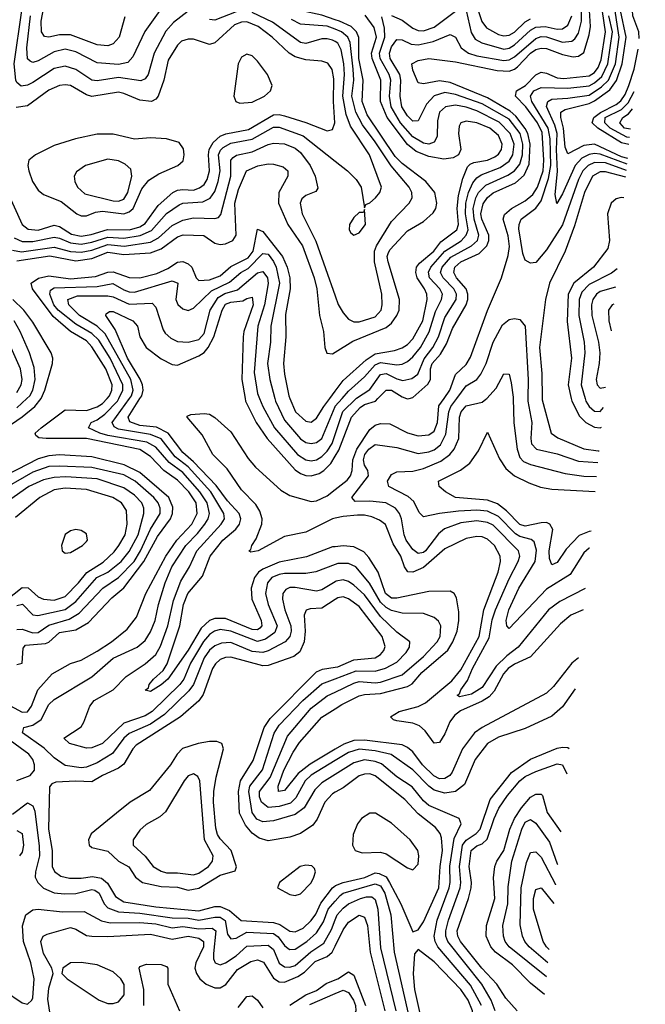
# Model space of a CAD drawing. Header units: inches. Extents: x 884549 to 1028252, y 526810 to 653624.
# Tile 684 of 1056: x 998821 to 1001159, y 567735 to 571415. Entities that reach past the tile are written whole.
import ezdxf

# ---------------------------------------------------------------- set-up
doc = ezdxf.new("R2010")
doc.units = ezdxf.units.IN
doc.header["$MEASUREMENT"] = 0
for name, color, linetype in [('A9596', 7, 'Continuous'), ('A9597', 7, 'Continuous'), ('B0506', 7, 'Continuous'), ('B0507', 7, 'Continuous')]:
    doc.layers.add(name, color=color, linetype=linetype)

msp = doc.modelspace()

# ---------------------------------------------------------------- linework, layer by layer
at = {"layer": 'A9596', "color": 5}
for points, elevation in [([(998770, 568859.2), (998830, 568827.5), (998850, 568828.7), (998865.3, 568850), (998888.2, 568910), (998942.5, 568970), (999010, 569008.3), (999050, 569021.6), (999110, 569054.8), (999164.3, 569090), (999222.8, 569137.2), (999257.5, 569182.5), (999291.8, 569270), (999367.1, 569410), (999407.9, 569470), (999464.3, 569530), (999484.5, 569570), (999479.9, 569610), (999453.5, 569650), (999410, 569694.2), (999359.7, 569730), (999310, 569782.7), (999270, 569808.4), (999070, 569850.1), (998919, 569850), (998892.3, 569852.3), (998880.9, 569860.9), (998878.8, 569870), (998900.7, 569890), (998990, 569956.6), (999070, 569954.7), (999110, 569967.9), (999130, 569980.9), (999147.4, 570000)], 1980), ([(998790, 569903.1), (998830, 569931.2), (998877.1, 569970), (998900.7, 569999.3), (998901, 570000)], 2020), ([(998810, 569964), (998847.7, 570000)], 2040), ([(1000000, 569313.9), (999950, 569283.8), (999930, 569279), (999850, 569292.8), (999830, 569292.8), (999814.9, 569285.1), (999804.6, 569270), (999802.5, 569250), (999811.3, 569210), (999833.8, 569150), (999835.5, 569130), (999830.1, 569110), (999813.1, 569090), (999750, 569056.3), (999729.8, 569050.2), (999690, 569054.1), (999610, 569086.8), (999574.5, 569085.5), (999550, 569075.4), (999530, 569058.5), (999510.3, 569030), (999470.8, 568930), (999453.4, 568906.6), (999361.8, 568818.2), (999310, 568781.9), (999230, 568747.6), (999209.7, 568730.3), (999167.6, 568672.4), (999110, 568637.6), (999070, 568621.6), (999050, 568618.6), (998990, 568628.1), (998950, 568656.7), (998912, 568692), (998831.2, 568750), (998836.2, 568770), (998870, 568777.8), (998900.7, 568799.3), (998930, 568855.9), (998950, 568873.8), (999090, 568959.6), (999170, 569028.4), (999259.4, 569070), (999290, 569094.4), (999310, 569127.8), (999327, 569170), (999339.5, 569230), (999364.1, 569310), (999389.7, 569370), (999441.8, 569450), (999485.4, 569494.6), (999512.5, 569530), (999524.6, 569550), (999530, 569570), (999521.5, 569610), (999494.6, 569650), (999430, 569722.4), (999379.8, 569759.8), (999330, 569817.6), (999295.7, 569835.7), (999150, 569861.4), (999120.2, 569870), (999078.3, 569890), (999087.4, 569910), (999110, 569919.8), (999139.4, 569940.6), (999186.6, 569990), (999191.5, 570000)], 1960), ([(1000000, 569379.2), (999927.9, 569352.1), (999890, 569345.9), (999810, 569345.8), (999790, 569342.2), (999763.7, 569330), (999747, 569310), (999740.1, 569270), (999749, 569230), (999783, 569150), (999774.6, 569125.4), (999739.9, 569100.1), (999710, 569091.5), (999610, 569129.6), (999570, 569135.7), (999548.8, 569130), (999530, 569117.7), (999508.3, 569091.7), (999459.2, 569010), (999434.3, 568950), (999419.6, 568930), (999316.2, 568830), (999290, 568813.8), (999210, 568785.8), (999130, 568709.6), (999090, 568693.1), (999070, 568692.6), (999007.4, 568710), (998985.7, 568730), (999050, 568772.6), (999061, 568790), (999082.5, 568850), (999099, 568870), (999169.9, 568910.1), (999219.2, 568960.8), (999290, 569007.3), (999330, 569043), (999346.9, 569073.1), (999374.5, 569150), (999395.9, 569244.1), (999422.8, 569317.2), (999455.6, 569370), (999482.7, 569430), (999574.4, 569530), (999586, 569550), (999584.2, 569570), (999535.7, 569650), (999450, 569744.6), (999401.5, 569781.5), (999350, 569849.2), (999310, 569865.5), (999190, 569884.8), (999173.4, 569893.4), (999166.7, 569910), (999231.3, 570000)], 1940), ([(1000000, 569445.6), (999990, 569444.6), (999892.6, 569407.4), (999790, 569387.6), (999730, 569361.9), (999713.5, 569350), (999699, 569330), (999685.9, 569290), (999688.7, 569250), (999723.3, 569170), (999725.5, 569150), (999718.5, 569141.5), (999710, 569134.8), (999690, 569136), (999590, 569177.6), (999550, 569177.3), (999529.9, 569170.1), (999499.6, 569140.4), (999450, 569058.8), (999374.4, 568950), (999350, 568928.8), (999310, 568904.5), (999290, 568908.7), (999302, 568918), (999304.7, 568930), (999321.1, 568950), (999356.7, 568983.3), (999372.5, 569007.5), (999418.7, 569150), (999433.1, 569230), (999449, 569271), (999504.5, 569335.5), (999532.4, 569410), (999579.4, 569470), (999629.2, 569510.8), (999642.5, 569530), (999647, 569550), (999640.7, 569570), (999597.2, 569617.2), (999554.8, 569674.8), (999470, 569763.3), (999430, 569797.4), (999376.1, 569870), (999331.7, 569891.7), (999270, 569898.5), (999232.4, 569912.4), (999226.3, 569930), (999270.3, 570000)], 1920), ([(999663.5, 570000), (999665.2, 569990), (999704.1, 569910), (999745.4, 569850), (999850, 569733), (999870, 569718.5), (999890, 569711.9), (999910, 569710.6), (999940.7, 569719.3), (999957.9, 569730), (999983.4, 569756.6), (1000000, 569783.8)], 1920), ([(999717.5, 570000), (999729.9, 569969.9), (999773.3, 569890), (999859.4, 569790), (999890, 569769.8), (999910, 569766.5), (999930, 569770.7), (999950, 569782.9), (999970, 569802.6), (999988.6, 569831.4), (1000000, 569865.2)], 1940), ([(999774, 570000), (999776.7, 569990), (999810, 569918.1), (999870, 569848.3), (999890, 569835.4), (999910, 569830.8), (999930, 569834.9), (999950, 569849.7), (999999.9, 569970), (1000000, 569970.2)], 1960), ([(999830.7, 570000), (999851.3, 569950), (999890, 569914.9), (999910, 569911), (999930, 569925.4), (999957.5, 569970), (999980.1, 570000)], 1980), ([(1000000, 569551.7), (999990, 569549.3), (999890, 569500.4), (999810, 569484.1), (999712.3, 569430), (999684.7, 569424.7), (999677.4, 569430), (999684.4, 569435.6), (999688.2, 569450), (999705.2, 569474.8), (999725.2, 569530), (999726.5, 569550), (999718.9, 569578.9), (999703.3, 569603.3), (999650, 569658.1), (999596.1, 569736.1), (999542.8, 569790), (999503.1, 569863.1), (999446.6, 569930), (999446.8, 569933.2), (999460.7, 569939.3), (999510, 569943.7), (999530, 569941.5), (999550, 569928.7), (999610, 569874.9), (999675.2, 569775.2), (999702.3, 569742.3), (999797, 569657), (999830, 569637), (999910, 569614.5), (999930, 569616.7), (999970, 569636.1), (1000000, 569659.6)], 1880), ([(998810, 569005), (998830, 569009.6), (998833.2, 569066.8), (998842.6, 569077.4), (998916.7, 569083.3), (998930, 569088.8), (998970, 569124.5), (999030, 569134.6), (999077.7, 569162.3), (999165.2, 569254.8), (999210, 569291.5), (999284.5, 569390), (999336.3, 569483.7), (999384.3, 569550), (999391.6, 569570), (999392.9, 569592.9), (999377.7, 569630), (999270, 569722.9), (999211.2, 569751.2), (999090, 569781.2), (998969.3, 569789.3), (998930, 569785.6), (998890, 569773.8), (998690, 569671.5)], 2020), ([(998810, 569135.5), (998830, 569137.2), (998870, 569123), (998890, 569124.2), (998930, 569152.5), (999005.9, 569174.1), (999043, 569197), (999132, 569290), (999190, 569330.1), (999248.7, 569390), (999272.5, 569430), (999309.5, 569510.5), (999345.3, 569570), (999346.2, 569590), (999338.7, 569610), (999322.4, 569630), (999252.2, 569690), (999210, 569714.2), (999090, 569741.7), (998970, 569747), (998930, 569744.7), (998870, 569724), (998730, 569643.9)], 2040), ([(998810, 569225.4), (998830.8, 569230.8), (998870, 569191.4), (998888.8, 569188.8), (998990, 569211), (999030, 569240.3), (999108.6, 569330), (999149.5, 569350.5), (999199.5, 569390), (999230, 569427.1), (999263, 569490), (999284.6, 569570), (999285.1, 569590), (999277.2, 569610), (999250, 569638.7), (999210, 569665.9), (999110, 569698.8), (998993.5, 569706.5), (998950, 569704.4), (998910, 569695), (998855.1, 569670), (998758, 569602)], 2060), ([(998770, 569246.2), (998830, 569293.3), (998851.8, 569291.8), (998890, 569258.4), (998910, 569248.9), (998950, 569245.4), (998990, 569259), (999040.6, 569310), (999071.1, 569348.9), (999132.7, 569387.3), (999173.8, 569426.2), (999191.6, 569450), (999214.7, 569490), (999222.6, 569530), (999220.2, 569580.2), (999201.6, 569610), (999169.1, 569630), (999070, 569659.1), (998990, 569664.8), (998950, 569658.3), (998895.9, 569630), (998805.4, 569554.6)], 2080), ([(1000000, 569247.9), (999950, 569215.3), (999906.7, 569213.3), (999892, 569208), (999884, 569190), (999888.4, 569130), (999884.3, 569090), (999867.8, 569052.2), (999845.3, 569034.7), (999750, 569001.1), (999730, 568999.6), (999610, 569032.7), (999590, 569031.6), (999570, 569023.4), (999552.4, 569007.6), (999541.7, 568990), (999506.4, 568893.6), (999490.5, 568869.5), (999422.2, 568810), (999256.4, 568703.6), (999243.1, 568690), (999210, 568633.1), (999190, 568617.5), (999130, 568590.6), (999090, 568566.7), (999030, 568569.4), (998955.2, 568564.8), (998941.1, 568558.9), (998932.5, 568547.5), (998927.9, 568390), (998942.1, 568310), (998942.6, 568250), (998950.9, 568230.9), (998974.1, 568214.1), (999006.3, 568206.3), (999050, 568206.3), (999092.9, 568212.9), (999126.4, 568206.4), (999148.4, 568188.4), (999178.4, 568138.4), (999210, 568118.2), (999330, 568099.8), (999490, 568084.5), (999550, 568100), (999570, 568100.2), (999605.3, 568085.3), (999648.2, 568048.2), (999770, 568040.5), (999793, 568033), (999830, 568008.1), (999850, 568005.5), (999879.9, 568019.9), (999910, 568047.7), (999927.7, 568072.3), (999946.6, 568113.4), (999989.9, 568170.1), (1000000, 568178)], 1980), ([(1000000, 568527.4), (999990, 568521.7), (999960.7, 568490), (999932.9, 568427.1), (999916, 568404), (999870, 568373.7), (999830, 568359.6), (999750, 568345.7), (999715.4, 568355.4), (999690, 568375.2), (999664.3, 568404.3), (999642.6, 568450), (999638.3, 568530), (999646, 568570), (999693.5, 568646.5), (999734.3, 568770), (999756.4, 568803.6), (999930, 568977.7), (999952.5, 568987.5), (1000000, 568995.1)], 1980), ([(1000000, 568594), (999950, 568563.2), (999923.9, 568536.1), (999884.4, 568470), (999850, 568444.5), (999770, 568421.2), (999730, 568416.7), (999707.6, 568427.6), (999690, 568451.7), (999676.6, 568530), (999680.8, 568550), (999728.8, 568611.2), (999771.6, 568748.4), (999790, 568778.1), (999878.6, 568870), (999950, 568932.8), (1000000, 568952)], 1960), ([(1000000, 568645.9), (999910, 568591.6), (999887.7, 568570), (999853, 568507), (999832.7, 568487.3), (999790, 568474.5), (999750, 568470.2), (999724.8, 568490), (999716.6, 568510), (999717, 568530), (999757.1, 568582.9), (999822.1, 568737.9), (999910, 568841.7), (999970, 568888), (1000000, 568902)], 1940), ([(1000000, 568688.7), (999906.9, 568633.1), (999861.7, 568598.3), (999810, 568534.2), (999788, 568530), (999787.1, 568550), (999807.5, 568610), (999842.4, 568677.6), (999866.6, 568713.4), (999950, 568807.9), (1000000, 568840)], 1920), ([(998810, 568571.5), (998859.2, 568590), (998876.5, 568610), (998876.5, 568630), (998869.9, 568650), (998854.3, 568670), (998771.6, 568731.6)], 1980), ([(998794.2, 568445.8), (998850, 568488), (998870, 568476.8), (998876.9, 568456.9), (998893.7, 568326.3), (998894.7, 568290), (998879.9, 568230), (998879, 568210), (998888, 568190), (998909.3, 568169.3), (998950, 568151.8), (998987.6, 568147.6), (999030, 568149.7), (999090, 568164.3), (999101.4, 568161.4), (999117.7, 568150), (999136.5, 568110), (999150, 568096.1), (999190, 568081), (999270, 568076), (999390, 568058.5), (999450, 568056.4), (999490, 568049.5), (999550, 568060.8), (999570, 568060.2), (999588.6, 568048.6), (999597.4, 567997.4), (999610, 567980.1), (999630, 567981.9), (999670, 568004.6), (999770, 567999.2), (999786.9, 567986.9), (999810, 567954.6), (999824, 567944), (999830, 567940.1), (999850, 567941.7), (999893.9, 567970), (999930, 568001.9), (999956.4, 568043.6), (999973.4, 568090), (1000000, 568120.7)], 1960), ([(998810, 568384.8), (998830, 568373.5), (998834.6, 568330), (998830, 568304.1), (998819.8, 568290)], 1940), ([(998696, 567830), (998830, 567740.1), (998850, 567735), (998866.5, 567750), (998870, 567759.5), (998874.2, 567830), (998862.3, 567890), (998834.5, 567970), (998831.4, 568028.6), (998843.7, 568070), (998870, 568088.1), (998890, 568090.1), (998980.9, 568080.9), (999062.2, 568082.2), (999126.7, 568046.7), (999159.3, 568039.3), (999270, 568040.6), (999330, 568035.8), (999390, 568021.3), (999430, 568025.5), (999490, 568017.1), (999539.6, 568019.6), (999553.6, 568010), (999545.1, 567925.1), (999545.5, 567905.5), (999551.5, 567890), (999570, 567882.6), (999590, 567890.1), (999630, 567916.4), (999670, 567952.1), (999750, 567955.7), (999770, 567940.1), (999790, 567889.3), (999810, 567875.1), (999830, 567873.7), (999850, 567880.6), (999908.9, 567931.1), (999957, 567963), (999985.8, 568014.2), (1000000, 568050.5)], 1940), ([(998941.9, 567650), (998925.7, 567754.3), (998930, 567794.9), (998946.2, 567850), (998940.7, 567870), (998910, 567925.3), (998899.7, 567970), (998907.9, 567990), (998922.8, 567997.2), (999010, 568021.8), (999030, 568015.4), (999070, 567992.2), (999089.7, 567989.7), (999150, 567988.5), (999310, 567997.1), (999390, 567978.6), (999450, 567989.2), (999490, 567981.9), (999508, 567970), (999507.6, 567950), (999479.5, 567890), (999475.5, 567870), (999481.1, 567850), (999494.2, 567830), (999518.3, 567810), (999550, 567796.5), (999570, 567797.1), (999591.4, 567808.6), (999635, 567865), (999684.8, 567895.2), (999710, 567901.6), (999732.5, 567892.5), (999770, 567832.8), (999790, 567819.1), (999810, 567817.6), (999860.7, 567839.3), (999885.4, 567854.6), (999925.3, 567894.7), (999970, 567913.8), (999989, 567930), (1000000, 567952.3)], 1920), ([(999284.3, 567730), (999284.6, 567790), (999267.6, 567870), (999270, 567876.3), (999294.5, 567885.5), (999350, 567884.1), (999370, 567876.4), (999374.8, 567870), (999374.7, 567810), (999418.3, 567710)], 1880), ([(999830, 567731.5), (999890, 567770), (999930, 567786.4), (999966.7, 567813.3), (1000000, 567826)], 1880), ([(999637.3, 567722.7), (999670, 567763.6), (999690, 567766.3), (999710, 567750.4), (999730, 567721.4)], 1880), ([(999905.2, 567734.8), (1000000, 567774.9)], 1860)]:
    msp.add_lwpolyline(points, dxfattribs=dict(at, elevation=elevation))
for points, elevation in [([(999030, 569509.8), (999010, 569505), (998990, 569490.7), (998977.1, 569450), (998979.6, 569430), (998990, 569420.8), (999010, 569423.5), (999056, 569450), (999070, 569464.6), (999073.9, 569470), (999070, 569493.5), (999050, 569505.5)], 2120), ([(999530, 568717.6), (999488.4, 568710), (999428.7, 568691.3), (999408.7, 568670), (999384.9, 568630), (999305.6, 568534.4), (999234, 568490), (999182.1, 568450), (999088.2, 568371.8), (999078.3, 568350), (999080.9, 568330), (999090, 568320.9), (999150, 568307.4), (999190, 568270.1), (999228.4, 568248.4), (999254, 568210), (999279.4, 568190), (999350, 568175.7), (999410, 568173.3), (999450, 568161.4), (999490, 568168.5), (999570, 568217.9), (999625.9, 568234.1), (999631, 568249), (999610.8, 568310), (999570, 568353.2), (999559.8, 568370), (999554, 568394), (999545, 568490), (999546.6, 568530), (999555.6, 568584.4), (999582.5, 568690), (999576.1, 568710), (999557.6, 568717.6)], 2020), ([(999470, 568596.7), (999450, 568589), (999435.1, 568570), (999366.1, 568453.9), (999344.3, 568435.7), (999292.9, 568407.1), (999270, 568386.4), (999245.4, 568350), (999245.4, 568330), (999289.1, 568289.1), (999319.4, 568250), (999350, 568232.5), (999370, 568227), (999410, 568226.8), (999470, 568218.4), (999490, 568224.7), (999526.2, 568250), (999541.2, 568270), (999543.8, 568290), (999511.3, 568350), (999494.2, 568570), (999486.6, 568586.6)], 2040), ([(999890, 568255), (999868.8, 568250), (999791.4, 568190), (999784, 568170), (999830, 568145.4), (999850, 568142.2), (999870, 568148.2), (999910, 568188.9), (999920.6, 568210), (999926.7, 568230), (999923, 568243), (999912.9, 568252.9)], 2020), ([(999050, 567891.7), (999010.1, 567889.9), (998981.8, 567870), (998978, 567850), (998998.2, 567830), (999117.6, 567750), (999150, 567737.7), (999170, 567737.6), (999190, 567744.3), (999211.3, 567770), (999210.7, 567809.3), (999199.3, 567830), (999170, 567856.7), (999110, 567882.5)], 1920)]:
    msp.add_lwpolyline(points, close=True, dxfattribs=dict(at, elevation=elevation))
at = {"layer": 'A9597', "color": 5}
for points, elevation in [([(1000000, 571415.3), (999950, 571431.9), (999869.5, 571450), (999847.9, 571467.9), (999835.7, 571490), (999833.2, 571510), (999836.5, 571523.5), (999856, 571544), (999886, 571554), (999990, 571554.3), (1000000, 571556.6)], 2020), ([(999213.6, 571426.4), (999193, 571350), (999170, 571325.2), (999150, 571318.2), (999110, 571321.6), (999010, 571358.4), (998970, 571358.9), (998930, 571350.7), (998912.8, 571352.8), (998902.2, 571370), (998900.3, 571410), (998919.6, 571510)], 2020), ([(999370, 571484.5), (999288.5, 571371.5), (999243, 571277), (999224.3, 571255.7), (999190, 571248.1), (999110, 571254.1), (999030, 571295.7), (998990, 571305.2), (998950, 571295.5), (998890, 571262.1), (998870, 571255.6), (998859.9, 571259.9), (998849.4, 571269.4), (998847.6, 571310), (998861.4, 571430)], 2040), ([(999450, 571447), (999395.3, 571404.7), (999367.5, 571372.5), (999322.9, 571290), (999301.5, 571210), (999290, 571193.9), (999273.6, 571186.4), (999190, 571198.8), (999110, 571187), (999090, 571189.3), (999030, 571229.6), (998990, 571241.4), (998950, 571233.1), (998870, 571181), (998850, 571170.7), (998826.5, 571166.5), (998810, 571180.6), (998806.2, 571190), (998800.5, 571250), (998828.5, 571450)], 2060), ([(999630, 571444.2), (999550, 571413.8), (999530, 571416)], 2060), ([(1000000, 571333.3), (999990, 571339.2), (999970, 571344.4), (999950, 571343.5), (999890, 571326.3), (999870, 571329.6), (999766.1, 571406.1), (999690, 571442)], 2060), ([(998770, 570782), (998829.3, 570650), (998852.2, 570632.2), (998890, 570628.9), (998950, 570647), (998970, 570642.2), (999014.1, 570614.1), (999050, 570606), (999087.9, 570612.1), (999148.3, 570631.7), (999230.6, 570629.4), (999270, 570641.4), (999290, 570653.5), (999338.6, 570721.4), (999393.5, 570770), (999410, 570778.4), (999430, 570780.7), (999470, 570778.6), (999493.2, 570786.8), (999510, 570799.5), (999521.6, 570818.4), (999530.2, 570850), (999526.4, 570910), (999529.4, 570930), (999544.2, 570955.8), (999570, 570979.6), (999591.8, 570988.2), (999675.6, 571004.4), (999770, 571059.6), (999790, 571061.1), (999810, 571055.8), (999890.9, 571030.9), (999970, 570999.5), (999990, 571005.4), (999999.1, 571030), (999993.3, 571110), (999994.9, 571194.9), (999988.8, 571228.8), (999972.7, 571252.7), (999950, 571260.6), (999890, 571264.9), (999850, 571276.3), (999827.9, 571290), (999764.7, 571350), (999712.7, 571390), (999670, 571408), (999650, 571406.6), (999624, 571396), (999550, 571329), (999530, 571322.2), (999470, 571342.8), (999450, 571343.1), (999425.3, 571334.7), (999410, 571319.9), (999375.5, 571264.5), (999359.7, 571190), (999338.8, 571130), (999330, 571117.8), (999313.6, 571110), (999270, 571114.2), (999210, 571140.1), (999190, 571144.4), (999090, 571128.7), (999070, 571134.1), (999010, 571169.2), (998990, 571172.1), (998970, 571169.9), (998930, 571151.8), (998850, 571093.6), (998807, 571087)], 2080), ([(1000000, 571379.4), (999970, 571391.4), (999870, 571399.1), (999836.3, 571416.3)], 2040), ([(998799.6, 570599.6), (998830, 570586), (998870, 570585.8), (998950, 570602.8), (998970, 570599.2), (999010, 570581.8), (999050, 570576.1), (999090, 570583.5), (999150, 570602.6), (999210, 570598.7), (999271.5, 570608.5), (999312.9, 570627.1), (999369.3, 570690.7), (999416.4, 570723.6), (999430, 570729.7), (999505, 570735), (999532.3, 570747.7), (999550, 570772.8), (999563, 570810), (999570.4, 570850), (999564.3, 570910), (999571.9, 570928.1), (999581.8, 570938.2), (999610, 570953.6), (999690, 570968.7), (999770, 571013.7), (999790, 571013.3), (999880.8, 570980.8), (1000000, 570886.3)], 2060), ([(998793.4, 570553.4), (998827.7, 570547.7), (998950, 570565.4), (999010, 570549.5), (999050, 570546.4), (999090, 570554.1), (999150, 570575), (999210.9, 570569.1), (999310, 570583.6), (999339.8, 570600.2), (999390, 570646.1), (999430, 570666), (999470, 570675.4), (999550, 570672.4), (999563.5, 570676.5), (999572.5, 570687.5), (999609.7, 570830), (999609.9, 570890), (999619.1, 570900.9), (999631, 570909), (999690, 570921.1), (999750, 570948.4), (999770, 570953.3), (999810, 570951), (999850, 570935.8), (999870, 570918.7), (999906.4, 570870), (999925.3, 570830), (999934.6, 570785.4), (999927.3, 570772.7), (999890, 570758.4), (999874.8, 570745.2), (999869.5, 570730), (999876.3, 570690), (999927.5, 570587.5), (1000000, 570382.7)], 2040), ([(998810, 570513.7), (998932.9, 570532.9), (999030, 570514.4), (999090, 570522.7), (999150, 570546.5), (999210, 570537.2), (999310, 570544), (999350, 570558.9), (999410, 570604.3), (999431.4, 570611.4), (999509.1, 570609.1), (999550, 570579.9), (999570, 570575.1), (999590, 570577.6), (999617.1, 570590), (999629.3, 570610), (999625.4, 570730), (999638.8, 570781.3), (999668.7, 570850), (999710.5, 570869.5), (999750, 570876.6), (999770, 570875.7), (999806, 570866), (999823.1, 570850), (999823, 570830), (999789.2, 570770), (999787.8, 570730), (999822.5, 570650), (999878.1, 570570), (999921.2, 570450), (999931.5, 570410), (999941.4, 570310), (999956.3, 570250), (999961.5, 570190), (999969.1, 570169.1), (999990, 570166.9), (1000000, 570173.2)], 2020), ([(999147.4, 570000), (999156.5, 570010), (999164.9, 570030), (999165.9, 570050), (999142.3, 570110), (999090, 570192.3), (999070, 570214.6), (999010, 570250.2), (998945.8, 570305.8), (998868.1, 570410), (998863.7, 570430), (998891.3, 570448.7), (998930, 570457.9), (999010, 570446.3), (999104.4, 570455.6), (999150, 570472.1), (999170, 570472.9), (999230, 570452.2), (999270.3, 570450.3), (999333, 570467), (999374.6, 570485.4), (999410, 570508.6), (999430, 570511.2), (999450, 570503.3), (999464.4, 570490), (999480.3, 570450), (999490, 570440.6), (999530, 570442.8), (999570, 570458.4), (999610, 570492.8), (999675, 570525), (999692.8, 570550), (999710, 570632.8), (999730, 570624.3), (999803.4, 570530), (999820.7, 570490), (999830.9, 570450), (999831.9, 570410), (999813.8, 570313.8), (999815.1, 570230), (999807.4, 570130), (999810.4, 570090), (999826.6, 570010), (999830.7, 570000)], 1980), ([(999191.5, 570000), (999206.2, 570030), (999206.3, 570050), (999158.8, 570150), (999117, 570217), (999090, 570242.6), (999030, 570277.7), (998964.9, 570330), (998948.8, 570350), (998932.8, 570390), (998936.1, 570403.9), (998950, 570412.8), (999110, 570418.2), (999169.1, 570429.1), (999210, 570405.9), (999230, 570398.3), (999250, 570397.1), (999390, 570438.8), (999411.2, 570430), (999404.8, 570370), (999411.3, 570351.3), (999430, 570334.5), (999450, 570328.8), (999470, 570337.2), (999538.2, 570401.8), (999605.2, 570434.8), (999647.2, 570470), (999674.2, 570485.8), (999730, 570542), (999750, 570538.8), (999770, 570511.6), (999779.3, 570490), (999791.5, 570430), (999759.2, 570270), (999758, 570210), (999747.2, 570130), (999755.3, 570070), (999774, 570000)], 1960), ([(999231.3, 570000), (999238.5, 570010), (999244.5, 570030), (999236.5, 570070), (999140.7, 570240.7), (999109.9, 570270), (999043.8, 570310), (999004.5, 570350), (999001.2, 570370), (999036.6, 570383.4), (999150, 570382.9), (999170, 570378.9), (999230, 570352.1), (999315.8, 570355.8), (999330, 570341.3), (999356.4, 570256.4), (999364, 570244), (999385.5, 570225.5), (999410, 570212.9), (999450, 570209.7), (999490, 570220.6), (999510, 570241.9), (999533.2, 570330), (999562.4, 570377.6), (999587.5, 570392.5), (999634.3, 570405.7), (999710, 570468.7), (999730, 570474.8), (999746.7, 570450), (999749.8, 570429.8), (999736, 570350), (999711, 570270), (999696.6, 570096.6), (999710, 570018.4), (999717.5, 570000)], 1940), ([(998901, 570000), (998914.8, 570030), (998942.9, 570130), (998944.5, 570150), (998938.3, 570170), (998870, 570285), (998835.5, 570330), (998794.8, 570370)], 2020), ([(999270.3, 570000), (999276.6, 570010), (999281.8, 570030), (999279.9, 570050), (999271.6, 570071.6), (999224.2, 570150), (999177.8, 570257.8), (999142.4, 570310), (999144.1, 570315.9), (999155.8, 570324.2), (999170, 570324.4), (999243.2, 570290), (999261.2, 570270), (999269.7, 570230), (999293.6, 570190), (999350, 570147.3), (999390, 570127), (999410, 570124.4), (999490, 570158.6), (999510, 570170.9), (999525.8, 570190), (999546.3, 570230), (999578, 570330), (999590, 570352.6), (999610, 570359.6), (999655.1, 570364.9), (999670, 570373.7), (999690, 570378), (999692.8, 570350), (999658.7, 570250), (999655.9, 570230), (999651.6, 570070), (999663.5, 570000)], 1920), ([(998810, 570022.5), (998826.3, 570050), (998830.2, 570070), (998823.6, 570110), (998742.6, 570290)], 2060), ([(998847.7, 570000), (998858.2, 570010), (998870, 570030), (998878.6, 570070), (998875, 570115), (998857.3, 570170), (998822.9, 570250), (998800.1, 570290)], 2040), ([(999980.1, 570000), (1000000, 570026.4)], 1980)]:
    msp.add_lwpolyline(points, dxfattribs=dict(at, elevation=elevation))
for points, elevation in [([(999670, 571287.1), (999650, 571275.7), (999637, 571250), (999620.8, 571130), (999629, 571110), (999643.7, 571103.7), (999690, 571107.1), (999735.9, 571130), (999758.8, 571150), (999764.9, 571170), (999746.4, 571210), (999710, 571260.1), (999690, 571280.1)], 2120), ([(999110, 570987.7), (999029.7, 570970.3), (998950, 570945), (998880.3, 570910), (998854.7, 570890), (998850.8, 570870), (998854.5, 570850), (998868.7, 570810), (998890, 570778.1), (998910, 570762.3), (998976.1, 570736.1), (999034, 570690), (999050, 570682), (999070, 570682.2), (999103.8, 570696.2), (999130, 570699.4), (999210, 570689.7), (999230, 570696.7), (999245.2, 570710), (999277.3, 570782.7), (999304, 570816), (999340.6, 570839.4), (999412.3, 570870), (999432.2, 570887.8), (999435.9, 570910), (999432.8, 570932.8), (999416.4, 570956.4), (999370, 570969.9), (999310, 570973.8), (999250, 570969.4), (999170, 570987.3)], 2120), ([(999150, 570893.7), (999066.7, 570870), (999033, 570847), (999024.5, 570830), (999026.5, 570810), (999036.6, 570790), (999064.4, 570764.4), (999170, 570738), (999190, 570737), (999210, 570745), (999224.9, 570770), (999239.5, 570830), (999236.4, 570856.4), (999215.4, 570875.4), (999190, 570888.1)], 2140)]:
    msp.add_lwpolyline(points, close=True, dxfattribs=dict(at, elevation=elevation))
at = {"layer": 'B0506', "color": 5}
for points, elevation in [([(1000000, 569659.6), (1000045.2, 569694.8), (1000057, 569710), (1000064, 569730), (1000066.4, 569770), (1000080.8, 569810), (1000130, 569884), (1000150, 569899.9), (1000170, 569906.5), (1000204.3, 569904.3), (1000270, 569870.9), (1000310, 569859.6), (1000350, 569863.3), (1000370, 569877.5), (1000383, 569910), (1000387.5, 569972.5), (1000406.9, 570000)], 1880), ([(1000000, 569783.8), (1000013.7, 569806.3), (1000060.4, 569930), (1000093.6, 569966.4), (1000110, 569977), (1000150.3, 569990), (1000160, 570000)], 1920), ([(1000000, 569970.2), (1000026.2, 570000)], 1960), ([(1000000, 569865.2), (1000028.9, 569951.1), (1000078.8, 570000)], 1940), ([(1000935.1, 569289.1), (1000839.8, 569240.2), (1000797.5, 569210), (1000684, 569070), (1000642.1, 569037.9), (1000601.5, 568998.5), (1000550, 568919), (1000510, 568894.8), (1000464.7, 568884.7), (1000456, 568890), (1000464.7, 568895.3), (1000469.5, 568910), (1000494.5, 568945.5), (1000512.7, 568990), (1000575.5, 569104.5), (1000587.4, 569172.6), (1000598.9, 569210), (1000650, 569325.2), (1000684.2, 569390), (1000689.9, 569410), (1000684.8, 569430), (1000590, 569525.4), (1000570, 569536.5), (1000530, 569542.8), (1000470, 569534.6), (1000408.2, 569511.8), (1000386.2, 569493.7), (1000337.6, 569430), (1000330, 569423.4), (1000310, 569420.2), (1000290, 569435.2), (1000265.4, 569470), (1000258, 569490), (1000248.1, 569550), (1000240.1, 569570), (1000224.9, 569590), (1000188.9, 569608.9), (1000130, 569615.5), (1000074.9, 569614.9), (1000062.5, 569630), (1000124.4, 569710), (1000121.8, 569730), (1000110, 569749.9), (1000105.9, 569770), (1000110.9, 569790), (1000125.9, 569810), (1000150, 569827.7), (1000230, 569816.9), (1000310, 569794.1), (1000350, 569800.4), (1000370, 569808.1), (1000394.2, 569825.8), (1000413.6, 569866.4), (1000424.3, 569950), (1000432.3, 569970), (1000454.9, 570000)], 1860), ([(1000950.2, 569440), (1000950, 569439.9), (1000930, 569422.2), (1000878.9, 569341.1), (1000790, 569287), (1000650, 569139.7), (1000641.4, 569150), (1000638.8, 569170), (1000649, 569210), (1000686.2, 569290), (1000747.1, 569390), (1000752, 569432), (1000744, 569464), (1000732.6, 569472.6), (1000690, 569483.9), (1000673.9, 569493.9), (1000610, 569558.5), (1000570, 569578.4), (1000530, 569581.7), (1000461.5, 569578.5), (1000390, 569570), (1000330, 569556.8), (1000313.7, 569573.7), (1000294.5, 569614.5), (1000272.7, 569632.7), (1000200.2, 569670), (1000195.4, 569690), (1000210, 569715.8), (1000230, 569725.9), (1000290, 569728.1), (1000330, 569737.3), (1000395.1, 569764.9), (1000429.2, 569790), (1000445.1, 569810), (1000462.7, 569850), (1000464.5, 569930), (1000471, 569950), (1000490, 569972), (1000550, 569985.4), (1000563.5, 569996.5), (1000566.8, 570000)], 1840), ([(1000266.7, 570000), (1000270, 569998.8), (1000276.1, 570000)], 1920), ([(1000665.1, 570000), (1000668, 569908), (1000679.8, 569810), (1000690, 569778.6), (1000704.2, 569764.2), (1000730, 569753.3), (1000859.6, 569719.6), (1000929.3, 569709.3), (1000977, 569707.4)], 1840), ([(1000720.3, 570000), (1000720, 569990), (1000735.1, 569910), (1000731.4, 569850), (1000734.2, 569830), (1000752, 569810), (1000830, 569792.1), (1000910, 569764.9), (1000982.3, 569759.8)], 1860), ([(1000773.9, 570000), (1000774.1, 569994.1), (1000807.4, 569870), (1000832.4, 569852.4), (1000930, 569810.8), (1000983.3, 569803.3), (1000986.6, 569803.3)], 1880), ([(1000882.1, 570000), (1000884.3, 569990), (1000913, 569933), (1000936.9, 569910), (1000970, 569892.7), (1000990, 569889.8), (1000995.5, 569891.9)], 1920), ([(1000934.6, 570000), (1000937.6, 569990), (1000950, 569970.1), (1000970, 569952.4), (1000990, 569951.2), (1001002.9, 569965.7)], 1940), ([(1000956.5, 569503), (1000950, 569502.7), (1000912.4, 569487.6), (1000863.7, 569436.3), (1000830, 569386.1), (1000810, 569378), (1000801.5, 569401.5), (1000800.1, 569430), (1000813, 569510), (1000803, 569530), (1000790, 569535.8), (1000770, 569535.3), (1000710, 569522.7), (1000690, 569529), (1000640.1, 569580.1), (1000606.2, 569606.2), (1000570, 569619), (1000449.7, 569630), (1000412.7, 569650), (1000388.5, 569670), (1000386.2, 569690), (1000468.5, 569731.5), (1000502.8, 569757.2), (1000536.2, 569803.8), (1000570, 569873.7), (1000614.5, 569774.5), (1000638.4, 569738.4), (1000670, 569710.8), (1000723.7, 569683.7), (1000767.6, 569667.6), (1000810, 569660.5), (1000971.5, 569652.2)], 1820), ([(1000927.1, 569209.5), (1000881, 569190), (1000842.3, 569157.7), (1000730, 569033.7), (1000670, 569006.6), (1000646.8, 568990), (1000629.1, 568970), (1000594.3, 568905.7), (1000575.5, 568884.5), (1000550, 568867.9), (1000468.3, 568831.7), (1000445.6, 568814.4), (1000428.8, 568791.2), (1000410, 568745.4), (1000390, 568714.2), (1000370, 568711.7), (1000336.9, 568756.9), (1000315.3, 568775.3), (1000290, 568786), (1000230, 568794.3), (1000218.5, 568798.5), (1000207.2, 568810), (1000239, 568830), (1000310, 568847.6), (1000338.2, 568861.8), (1000435.8, 568944.2), (1000470, 568985.4), (1000538.1, 569110), (1000555.8, 569210), (1000608.9, 569350), (1000617.8, 569390), (1000617.2, 569410), (1000596, 569450), (1000570, 569474.2), (1000550, 569482.1), (1000530, 569483.6), (1000490, 569476.7), (1000410, 569437.2), (1000330, 569368.3), (1000290, 569350), (1000271.3, 569351.3), (1000258.8, 569370), (1000244.8, 569410), (1000216.6, 569456.6), (1000188, 569528), (1000165.2, 569545.2), (1000137, 569557), (1000110, 569563.3), (1000083.4, 569563.4), (1000030, 569559), (1000000, 569551.7)], 1880), ([(1000000, 568840), (1000024.4, 568855.6), (1000090, 568887.6), (1000110, 568893.3), (1000170, 568896.8), (1000270, 568923.5), (1000287.6, 568932.4), (1000324.5, 568975.5), (1000421.1, 569058.9), (1000440.1, 569090), (1000455.9, 569130), (1000462.4, 569170), (1000461.7, 569201.7), (1000453.8, 569253.8), (1000444.8, 569270), (1000430, 569278.7), (1000350, 569277.8), (1000230, 569253.3), (1000210, 569253.5), (1000188.3, 569270), (1000160.8, 569350), (1000125.4, 569405.4), (1000106.6, 569426.6), (1000070, 569444.7), (1000030, 569448.7), (1000000, 569445.6)], 1920), ([(1000000, 568902), (1000070, 568934.9), (1000090, 568941.9), (1000150, 568936.6), (1000170, 568939), (1000250, 568966.1), (1000330, 569034.5), (1000381.4, 569090), (1000392.2, 569110), (1000394.9, 569150), (1000386.7, 569166.7), (1000370, 569181.1), (1000330, 569196.1), (1000250, 569197.6), (1000210, 569206.9), (1000190, 569218.2), (1000170, 569237.6), (1000128.9, 569308.9), (1000076.7, 569370), (1000050, 569382.3), (1000010, 569382.9), (1000000, 569379.2)], 1940), ([(1000000, 568952), (1000078.1, 568981.9), (1000150, 568980.7), (1000188.3, 568991.7), (1000230, 569014.1), (1000265.4, 569050), (1000277.9, 569070), (1000278.5, 569090), (1000230, 569126.1), (1000170, 569184.9), (1000110, 569265.2), (1000070, 569301.8), (1000050, 569315.3), (1000030, 569321.2), (1000003.8, 569316.2), (1000000, 569313.9)], 1960), ([(1000000, 568995.1), (1000010, 568996.7), (1000070, 569022.1), (1000149.5, 569030.5), (1000170, 569042.6), (1000182.4, 569057.6), (1000187.4, 569072.6), (1000175.7, 569110), (1000090, 569221.4), (1000050, 569250.9), (1000030, 569257.9), (1000010, 569254.5), (1000000, 569247.9)], 1980), ([(1000909.2, 569030.4), (1000884.2, 569010), (1000816.7, 568923.3), (1000790, 568898), (1000549.9, 568770.1), (1000520.7, 568750), (1000475.9, 568690), (1000437.8, 568602.2), (1000429.2, 568590.8), (1000410, 568579.1), (1000390, 568578.3), (1000368.4, 568588.4), (1000326.7, 568630), (1000290, 568678.1), (1000270, 568695.5), (1000250, 568705.1), (1000110, 568721.8), (1000070, 568721.4), (1000032.1, 568707.9), (1000000, 568688.7)], 1920), ([(1000897.5, 568914), (1000850, 568847.3), (1000810, 568812), (1000710, 568765.7), (1000610, 568734), (1000570, 568710.4), (1000522.9, 568650), (1000483.7, 568556.3), (1000449.8, 568530.2), (1000410, 568524), (1000370, 568535.9), (1000350, 568549.9), (1000290, 568611.5), (1000208.8, 568668.8), (1000150, 568683), (1000090, 568688.4), (1000050, 568676), (1000000, 568645.9)], 1940), ([(1000598.2, 567710), (1000583.5, 567750), (1000548.3, 567810), (1000420.8, 567970), (1000413.6, 567990), (1000413.3, 568010), (1000423.1, 568050), (1000467.1, 568170), (1000470, 568190), (1000464.1, 568250), (1000476.5, 568330), (1000490, 568349), (1000526.8, 568373.2), (1000541.5, 568390), (1000579.3, 568500.7), (1000658.6, 568601.4), (1000730, 568651.2), (1000830, 568692), (1000850, 568696.5), (1000870, 568694.6), (1000875.1, 568690.7)], 1940), ([(1000547.5, 567730), (1000506.2, 567806.2), (1000383.6, 567950), (1000373.6, 567970), (1000370.4, 567990), (1000381.1, 568050), (1000426.4, 568170), (1000430, 568190), (1000428.1, 568251.9), (1000445.3, 568354.7), (1000470.5, 568410), (1000463.5, 568430), (1000350, 568478.3), (1000330, 568495.5), (1000288.4, 568548.4), (1000230, 568585.5), (1000173.3, 568633.3), (1000150, 568642.9), (1000110, 568648.3), (1000070, 568637.1), (1000000, 568594)], 1960), ([(1000680.1, 567710), (1000638.5, 567758.5), (1000604.3, 567810), (1000547.8, 567870), (1000468.5, 567970), (1000458.3, 567990), (1000456, 568010), (1000498.9, 568130), (1000507.9, 568170), (1000509.4, 568190), (1000501.4, 568250), (1000508.1, 568310), (1000530, 568327.9), (1000550, 568335.2), (1000568.2, 568351.8), (1000594.1, 568430), (1000611.8, 568468.2), (1000643.9, 568516.1), (1000689.7, 568570.3), (1000710, 568585.9), (1000750, 568605.3), (1000830, 568634.2), (1000850, 568630.4), (1000865.7, 568596.6)], 1920), ([(1000000, 568178), (1000001.1, 568178.9), (1000030, 568190.6), (1000110.5, 568209.5), (1000150, 568225.9), (1000164.4, 568224.4), (1000190, 568211.1), (1000203.1, 568190), (1000246, 568110), (1000290, 568006.4), (1000310, 568013), (1000330, 568043), (1000387.7, 568170), (1000391.9, 568250), (1000400.6, 568310), (1000397.5, 568357.5), (1000392.9, 568372.9), (1000375.6, 568395.6), (1000310, 568447.5), (1000260.4, 568500.4), (1000150, 568589.6), (1000130, 568596.3), (1000110, 568595.8), (1000090, 568589), (1000030, 568544.7), (1000000, 568527.4)], 1980), ([(1000783, 567771.8), (1000730, 567813.6), (1000662.7, 567882.7), (1000599.4, 567930), (1000581.7, 567950), (1000563.8, 567990), (1000565.3, 568030), (1000597.2, 568130), (1000592, 568208), (1000596.6, 568250), (1000604.3, 568270), (1000630.2, 568310), (1000652.3, 568390), (1000670, 568430), (1000695.9, 568470), (1000730, 568509.8), (1000750, 568520.4), (1000770, 568520.1), (1000775.3, 568515.3), (1000791.9, 568451.9), (1000843.9, 568379.6)], 1880), ([(1000789.6, 567837.3), (1000650.7, 567950), (1000635.3, 567970), (1000628.9, 567990), (1000627, 568030), (1000645.6, 568110), (1000646.2, 568173.8), (1000660.2, 568270), (1000697.6, 568390), (1000710, 568415.3), (1000730, 568425.7), (1000750, 568411.6), (1000801.2, 568341.2), (1000830, 568259.8), (1000831.7, 568257.2)], 1860), ([(1000794.9, 567890.5), (1000725, 567950), (1000708.5, 567970), (1000700.3, 567990), (1000691.5, 568031.5), (1000695.3, 568170), (1000715.3, 568264.7), (1000730, 568302.4), (1000750, 568305.5), (1000770, 568285.5), (1000823, 568183), (1000824.1, 568181.5)], 1840), ([(1000000, 568120.7), (1000018.3, 568141.7), (1000030.1, 568150.1), (1000150, 568184.9), (1000170, 568178.1), (1000185.8, 568150), (1000208.2, 568070), (1000220.3, 567930), (1000275.2, 567690)], 1960), ([(1000799.9, 567940.2), (1000790, 567949.9), (1000778.1, 567970), (1000741, 568090), (1000741.7, 568130), (1000750, 568164.7), (1000770, 568170.9), (1000817.1, 568111.9)], 1820), ([(1000000, 568050.5), (1000007.6, 568070), (1000030, 568094.5), (1000050.4, 568110), (1000094.2, 568130), (1000116.5, 568136.5), (1000136.4, 568136.4), (1000150, 568126.2), (1000159, 568090), (1000170, 567946.5), (1000227, 567710)], 1940), ([(1000000, 567952.3), (1000030, 568013.2), (1000050, 568041.6), (1000090, 568067.6), (1000110, 568060.7), (1000120.8, 568030), (1000131, 567930), (1000185.8, 567710)], 1920), ([(1000000, 567826), (1000010, 567829.8), (1000050, 567856.1), (1000070, 567844.3), (1000113.7, 567730)], 1880), ([(1000000, 567774.9), (1000030, 567787.6), (1000050, 567779), (1000068.2, 567750), (1000076.4, 567730), (1000076.6, 567710), (1000068.5, 567690), (1000016.8, 567610), (1000000, 567570)], 1860)]:
    msp.add_lwpolyline(points, dxfattribs=dict(at, elevation=elevation))
for points, elevation in [([(1000130, 568449.9), (1000098.8, 568430), (1000083.1, 568410), (1000067.6, 568370), (1000065.1, 568330), (1000074.5, 568310), (1000100.8, 568300.8), (1000170, 568303.7), (1000190, 568297.6), (1000270, 568244.9), (1000290, 568237.5), (1000310, 568258.3), (1000313.3, 568290), (1000309.2, 568310), (1000279.9, 568350), (1000210, 568412.7), (1000150.2, 568449.8)], 2020), ([(1000310, 567939.7), (1000295.9, 567924.1), (1000291.6, 567848.4), (1000296.8, 567790), (1000319, 567690), (1000317.8, 567570), (1000333.5, 567530), (1000350, 567518.3), (1000370, 567521.2), (1000430, 567554.2), (1000471.2, 567588.8), (1000502.2, 567650), (1000513.4, 567690), (1000512.9, 567710), (1000496.8, 567750), (1000470, 567790.2), (1000370, 567893.6)], 1980)]:
    msp.add_lwpolyline(points, close=True, dxfattribs=dict(at, elevation=elevation))
at = {"layer": 'B0507', "color": 5}
for points, elevation in [([(1001093.4, 570897), (1001070, 570903.3), (1000969.7, 570950.3), (1000930, 570945.2), (1000870, 570913.7), (1000859.5, 570939.5), (1000853.8, 571010), (1000843.4, 571050), (1000843.2, 571070), (1000860, 571080), (1000950, 571102.7), (1000970, 571112.6), (1001026.4, 571153.6), (1001051.3, 571188.7), (1001073.1, 571250), (1001087.6, 571350), (1001066.1, 571450), (1001059.2, 571530), (1001077.1, 571542.9), (1001159.3, 571570.1)], 1820), ([(1001136.9, 571344.6), (1001134.8, 571370), (1001113.3, 571430), (1001109.6, 571470), (1001113.6, 571490), (1001131.4, 571508.6), (1001153.8, 571514.8)], 1780), ([(1000078.8, 570000), (1000079.4, 570000.6), (1000130, 570033.7), (1000170, 570089.4), (1000190, 570092.3), (1000230, 570072.7), (1000252.9, 570067.1), (1000286, 570074), (1000309, 570091), (1000332.4, 570147.6), (1000364.5, 570190), (1000386.3, 570230), (1000410, 570301.7), (1000452.3, 570370), (1000453.8, 570390), (1000443.6, 570410), (1000403.8, 570450), (1000394.2, 570470), (1000399.6, 570490), (1000432.5, 570527.5), (1000509.6, 570570), (1000532, 570590), (1000537.6, 570610), (1000520, 570670), (1000515.9, 570710), (1000525.6, 570750), (1000535.9, 570770), (1000562.8, 570797.2), (1000645.6, 570834.4), (1000669.7, 570850.3), (1000690, 570875.8), (1000700.3, 570910), (1000701.4, 570950), (1000691, 570990), (1000650, 571043.4), (1000550, 571100.5), (1000450, 571136.2), (1000410, 571142.7), (1000369.5, 571130.5), (1000340.8, 571099.2), (1000310, 571037.8), (1000290, 571036.7), (1000270, 571055.6), (1000249.1, 571090), (1000243.4, 571130), (1000246, 571190), (1000241.5, 571210), (1000205.1, 571270), (1000202.6, 571290), (1000210, 571314.5), (1000230, 571340.9), (1000250, 571340.3), (1000283.7, 571323.7), (1000310, 571322), (1000366.6, 571333.4), (1000430, 571360.6), (1000450, 571350.2), (1000470.9, 571310), (1000498.9, 571290), (1000530, 571280.2), (1000630, 571262.3), (1000650, 571265.3), (1000670, 571277), (1000750, 571345.5), (1000770, 571352.7), (1000790, 571350.8), (1000850, 571331.9), (1000884.3, 571335.7), (1000895.9, 571344.1), (1000910, 571365.1), (1000920.7, 571410), (1000920.5, 571470)], 1940), ([(1000276.1, 570000), (1000290, 570002.7), (1000346.9, 570053.1), (1000356.5, 570070), (1000356.9, 570110), (1000363.1, 570130), (1000394.2, 570165.8), (1000416.5, 570203.5), (1000439.1, 570260.9), (1000489.5, 570350), (1000495.5, 570370), (1000496, 570390), (1000489.1, 570410), (1000453.8, 570450), (1000443.6, 570470), (1000447.2, 570490), (1000469.2, 570510.8), (1000538.3, 570541.7), (1000567.4, 570570), (1000574.8, 570590), (1000574.4, 570610), (1000548.8, 570670), (1000544.6, 570690), (1000553, 570727), (1000568.8, 570751.2), (1000590, 570767.7), (1000674.2, 570805.8), (1000706.3, 570833.7), (1000724.6, 570875.4), (1000728.4, 570950), (1000720.5, 570990), (1000710, 571009), (1000675.3, 571055.3), (1000653.8, 571073.8), (1000570, 571122.8), (1000430, 571180.1), (1000390, 571186.5), (1000330, 571175.8), (1000310, 571179), (1000290, 571227.1), (1000286.9, 571250), (1000310, 571262.5), (1000350.4, 571270.4), (1000450, 571258.1), (1000605.5, 571225.5), (1000650, 571223.6), (1000670, 571230), (1000681.1, 571238.9), (1000730, 571290), (1000750, 571303.4), (1000770, 571309.6), (1000790, 571307.2), (1000850, 571284.9), (1000890, 571276.6), (1000910, 571278.6), (1000930, 571293.2), (1000950, 571359.4), (1000953.9, 571390), (1000949, 571470)], 1920), ([(1000406.9, 570000), (1000428.1, 570030), (1000450, 570088.6), (1000490, 570126.2), (1000505.7, 570154.3), (1000570, 570328.5), (1000622.3, 570450), (1000646.4, 570533.6), (1000651.8, 570568.2), (1000647.1, 570607.1), (1000627.6, 570670), (1000633.3, 570686.7), (1000658.8, 570710), (1000710, 570738), (1000738.3, 570761.7), (1000755.9, 570790), (1000777.1, 570850), (1000780.5, 570890), (1000773.3, 570993.3), (1000755.7, 571030), (1000712.7, 571090), (1000674.1, 571130), (1000678.4, 571150), (1000711, 571170), (1000750, 571208.9), (1000770, 571218.8), (1000790, 571215.7), (1000830, 571198.7), (1000855.3, 571195.3), (1000950, 571205), (1000970, 571218.2), (1000983.2, 571236.8), (1000994.1, 571265.9), (1001010.8, 571370), (1000993.4, 571490)], 1880), ([(1000518.5, 571498.5), (1000548.4, 571408.4), (1000565.4, 571385.4), (1000610, 571359.9), (1000630, 571355.3), (1000650, 571358.1), (1000670, 571368.7), (1000710, 571407.6), (1000730, 571418.3)], 1980), ([(1001091.3, 570876), (1000990, 570912.7), (1000970, 570915.5), (1000950, 570911.8), (1000922.5, 570897.5), (1000897.4, 570870), (1000850, 570764.5), (1000828.3, 570728.3), (1000822.5, 570762.5), (1000831.4, 570848.6), (1000827.1, 570930), (1000829.2, 570990), (1000820.8, 571020.8), (1000789.5, 571090.5), (1000795.1, 571110), (1000810, 571117.9), (1000870, 571121.6), (1000950, 571133.8), (1000995.7, 571164.3), (1001021.3, 571190), (1001047.5, 571250), (1001061.6, 571350), (1001040.1, 571490)], 1840), ([(1000000, 570026.4), (1000030, 570066.3), (1000115.6, 570144.4), (1000150, 570166), (1000221.5, 570178.5), (1000250, 570188.6), (1000270, 570200.9), (1000290, 570222.7), (1000327.6, 570290), (1000344.2, 570370), (1000343, 570390), (1000334.4, 570410), (1000306.8, 570450), (1000300.9, 570470), (1000303.4, 570490), (1000314.6, 570505.4), (1000368.3, 570550), (1000394.4, 570585.6), (1000454.6, 570630), (1000460.8, 570650), (1000456.3, 570710), (1000461.6, 570758.4), (1000477.7, 570822.3), (1000495, 570865), (1000504.1, 570875.9), (1000517.9, 570882.1), (1000570, 570889.8), (1000597.1, 570902.9), (1000610, 570912.4), (1000621.6, 570930), (1000624.6, 570950), (1000610, 570982.8), (1000578.3, 571010), (1000530, 571029.9), (1000490, 571035.6), (1000469.7, 571030.3), (1000462.9, 571017.1), (1000461.5, 570990), (1000470.1, 570929.9), (1000461.5, 570910), (1000441.3, 570898.7), (1000406.2, 570893.8), (1000350, 570903.5), (1000303.3, 570923.3), (1000270, 570948.5), (1000194, 571050), (1000169.3, 571110), (1000170.9, 571190), (1000138.5, 571270), (1000136.2, 571290), (1000153.9, 571350), (1000146.3, 571386.3), (1000112.7, 571432.7)], 1980), ([(1000026.2, 570000), (1000050, 570027.2), (1000110, 570081), (1000150, 570125.4), (1000170, 570134.1), (1000230, 570125.6), (1000250, 570128.2), (1000270, 570137.5), (1000290, 570155.1), (1000318.8, 570190), (1000351.3, 570248.7), (1000375.6, 570324.4), (1000397.6, 570370), (1000400.7, 570390), (1000391, 570410), (1000353, 570450), (1000348.5, 570471.5), (1000357.4, 570490), (1000410, 570550.5), (1000470.6, 570589.4), (1000490.2, 570610), (1000497.1, 570630), (1000487.3, 570690), (1000488.4, 570730), (1000497.9, 570770), (1000514.6, 570805.4), (1000530, 570824.8), (1000545.1, 570834.9), (1000617.1, 570862.9), (1000650, 570886.8), (1000664, 570910), (1000669, 570950), (1000653.6, 570990), (1000612.9, 571032.9), (1000530, 571074.5), (1000490, 571088.9), (1000450, 571096.3), (1000412.8, 571090), (1000390.5, 571070), (1000382.3, 571037.7), (1000381.5, 570978.5), (1000370, 570957.9), (1000350, 570950.3), (1000330, 570953.9), (1000290, 570978.1), (1000244.2, 571030), (1000208.8, 571090), (1000202.9, 571130), (1000207.7, 571190), (1000202.1, 571210), (1000168.7, 571270), (1000165.8, 571290), (1000185.9, 571350), (1000184.1, 571384.1), (1000173.9, 571426.1)], 1960), ([(1000210, 571430.7), (1000250, 571414.1), (1000290, 571383.8), (1000310, 571375.3), (1000330, 571374.1), (1000370, 571387.9), (1000450, 571447.7)], 1960), ([(1000490.2, 571450.2), (1000507.9, 571367.9), (1000523.1, 571343.1), (1000548.4, 571328.4), (1000630, 571304.7), (1000650, 571309.2), (1000670, 571321.1), (1000730, 571375.8), (1000750, 571387.2), (1000784.9, 571390), (1000830, 571379.4), (1000850, 571381.1), (1000870, 571395.3), (1000884.6, 571430)], 1960), ([(1001089, 570851.6), (1001010, 570880), (1000970, 570881.1), (1000945.4, 570870), (1000926.2, 570850), (1000910, 570818.2), (1000850, 570648.1), (1000790, 570554.7), (1000750, 570507.9), (1000730, 570505.5), (1000710, 570517), (1000701.5, 570541.5), (1000686.7, 570633.3), (1000687.2, 570650), (1000695.4, 570670), (1000750, 570710.8), (1000770, 570738.2), (1000797.8, 570822.2), (1000806.1, 570870), (1000804.1, 570970), (1000796.7, 571010), (1000735.3, 571110), (1000730.6, 571130), (1000742.5, 571150), (1000770, 571161.7), (1000870, 571159.4), (1000950, 571168.6), (1000970, 571179.4), (1000996.4, 571203.6), (1001019.5, 571250), (1001036.3, 571370), (1001023.5, 571430)], 1860), ([(1000000, 570173.2), (1000065.7, 570214.3), (1000190, 570265.2), (1000210, 570281.3), (1000230.3, 570310), (1000238.9, 570330), (1000240.8, 570370), (1000197.6, 570510), (1000194.8, 570530), (1000198, 570542), (1000204.8, 570555.2), (1000270, 570625.8), (1000330, 570660.9), (1000366.8, 570693.2), (1000376.4, 570710), (1000379.8, 570730), (1000372.6, 570770), (1000339.2, 570810), (1000250, 570877.8), (1000223.8, 570903.8), (1000120.1, 571060.1), (1000100.8, 571110), (1000104.3, 571190), (1000088.5, 571270), (1000088.3, 571348.3), (1000079.8, 571370), (1000059.3, 571390), (1000015.9, 571410), (1000000, 571415.3)], 2020), ([(1000000, 570382.7), (1000011.2, 570351.2), (1000030, 570319.3), (1000050, 570296.3), (1000070, 570286.6), (1000090, 570285.9), (1000150, 570304.7), (1000171.4, 570330), (1000175.5, 570350), (1000174.3, 570390), (1000146.6, 570510), (1000146.7, 570550), (1000154.5, 570570), (1000210, 570660.7), (1000276.3, 570730), (1000287.4, 570750), (1000287.1, 570770), (1000276.9, 570790), (1000208.7, 570868.7), (1000150, 570959.1), (1000102.2, 571022.2), (1000076.8, 571070), (1000062.8, 571130), (1000069.4, 571190), (1000067.6, 571230), (1000055.6, 571330), (1000046.9, 571350), (1000023.6, 571370), (1000000, 571379.4)], 2040), ([(1000000, 570886.3), (1000045.9, 570850), (1000078.4, 570818.4), (1000096.9, 570790), (1000110, 570712), (1000114.8, 570725.2), (1000130, 570730.4), (1000151.1, 570750), (1000166.3, 570770), (1000172.7, 570790), (1000128.8, 570910), (1000057.8, 571017.8), (1000041, 571061), (1000028.1, 571130), (1000035.2, 571210), (1000032.5, 571250), (1000022.9, 571302.9), (1000010, 571327.4), (1000000, 571333.3)], 2060), ([(1001098.3, 570948.3), (1001070, 570955.4), (1000981.5, 571010), (1000960.7, 571030), (1000967.4, 571050), (1000991.5, 571068.5), (1001050, 571098.5), (1001067.7, 571112.3), (1001084.2, 571135.8), (1001097.9, 571170), (1001117.2, 571230), (1001133, 571305.6)], 1780), ([(1001100.8, 570975), (1001090, 570975.9), (1001027.8, 571010), (1001007.9, 571030), (1001009.3, 571050), (1001070, 571080), (1001095.8, 571104.2), (1001117.3, 571147.5)], 1760), ([(1001103.8, 571005.8), (1001081.9, 571010), (1001063.5, 571030), (1001075.9, 571050), (1001096.2, 571063.8), (1001111.1, 571082.6)], 1740), ([(1001086.6, 570826.6), (1001010, 570847.2), (1000990, 570846.3), (1000961.9, 570830), (1000931.4, 570770), (1000894.8, 570645.2), (1000859.2, 570550), (1000801, 570430), (1000786.1, 570370), (1000764.4, 570190), (1000772.3, 570092.3), (1000773.9, 570000)], 1880), ([(1001079.2, 570749.4), (1001069.3, 570750.7), (1001050, 570746.2), (1001032.2, 570730), (1001018.5, 570690), (1001025.6, 570590), (1001019.4, 570560.6), (1000965.8, 570490), (1000891.7, 570430), (1000871.5, 570390), (1000867.4, 570287.4), (1000882.8, 570150), (1000871.5, 570050), (1000882.1, 570000)], 1920), ([(1001053.9, 570484.6), (1001032.4, 570467.6), (1000950, 570425.9), (1000922.5, 570397.5), (1000911.5, 570370), (1000910.5, 570310), (1000930.3, 570210), (1000932.9, 570170), (1000919.8, 570050), (1000934.6, 570000)], 1940), ([(1001047.3, 570415.5), (1000990, 570399.1), (1000976.7, 570390), (1000962.8, 570370), (1000958.1, 570350), (1000959.6, 570310), (1000984.6, 570210), (1000989.2, 570170), (1000987.4, 570130), (1000976, 570070), (1000979.8, 570050), (1000990, 570038.3), (1001010, 570041.5), (1001010.5, 570041.8)], 1960), ([(1001041.3, 570352.2), (1001035.2, 570350), (1001021.4, 570330), (1001022.9, 570290), (1001031.6, 570252.1)], 1980), ([(1000454.9, 570000), (1000490, 570046.5), (1000528.9, 570071.1), (1000545, 570090), (1000564.4, 570130), (1000590, 570210.2), (1000625.2, 570274.8), (1000650, 570294.9), (1000670, 570298.6), (1000690, 570295.3), (1000710.4, 570270.4), (1000721.9, 570070), (1000720.3, 570000)], 1860), ([(1000566.8, 570000), (1000601.6, 570038.4), (1000630, 570091.8), (1000650, 570090.4), (1000657.6, 570057.6), (1000665, 570005), (1000665.1, 570000)], 1840), ([(1000160, 570000), (1000190, 570030.8), (1000210, 570031.2), (1000250, 570006.1), (1000266.7, 570000)], 1920)]:
    msp.add_lwpolyline(points, dxfattribs=dict(at, elevation=elevation))
at = {"layer": 'B0507', "color": 5, "elevation": 2060}
msp.add_lwpolyline([(1000110, 570706), (1000105.4, 570694.6), (1000090, 570694.5), (1000070, 570675.8), (1000053.7, 570650), (1000052.7, 570630), (1000058.8, 570618.8), (1000070, 570610.5), (1000090, 570618.3), (1000112.8, 570650)], close=True, dxfattribs=at)

doc.saveas('drawing.dxf')
